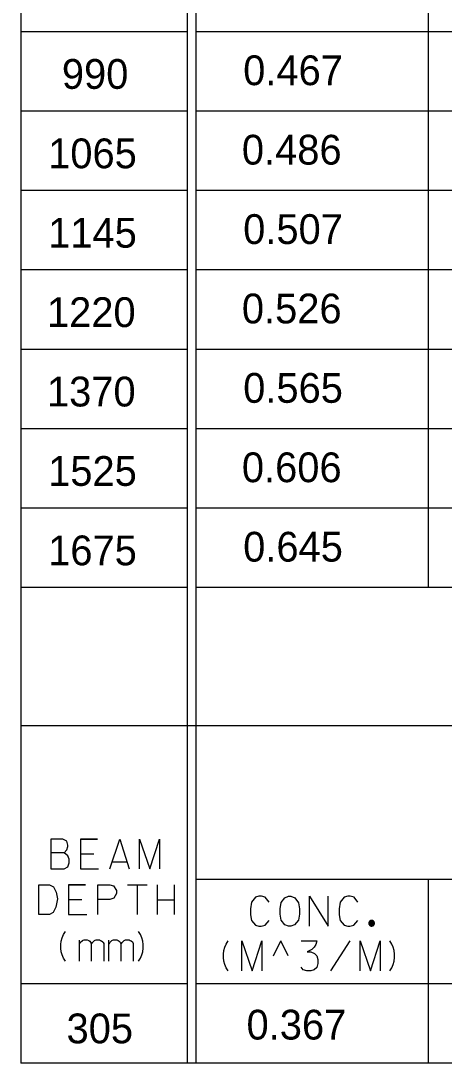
# Model space of a CAD drawing. Extents: x 635698 to 639877, y 296617 to 300175.
# Drawn here: x 636618.3 to 636660.9, y 299839.7 to 299944.7 of the extents above; entities that cross this region are included whole.
import ezdxf

# ---------------------------------------------------------------- set-up
doc = ezdxf.new("R2010")
doc.units = 0
doc.layers.add('2', color=7, linetype='Continuous')

msp = doc.modelspace()

# ---------------------------------------------------------------- linework, layer by layer
at = {"layer": '2'}
for p, q in [((636618.31, 300025.57), (636618.31, 299839.66)), ((636635.06, 300025.57), (636635.06, 299839.66)), ((636635.94, 300025.57), (636635.94, 299839.66)), ((636659.31, 300010.07), (636659.31, 299887.57)), ((636618.31, 299961.69), (636618.31, 299879.57)), ((636635.06, 299943.57), (636618.31, 299943.57)), ((636818.44, 299943.57), (636635.94, 299943.57)), ((636635.06, 299935.57), (636618.31, 299935.57)), ((636818.44, 299935.57), (636635.94, 299935.57)), ((636635.06, 299927.57), (636618.31, 299927.57)), ((636818.44, 299927.57), (636635.94, 299927.57)), ((636635.06, 299919.57), (636618.31, 299919.57)), ((636818.44, 299919.57), (636635.94, 299919.57)), ((636635.06, 299911.57), (636618.31, 299911.57)), ((636818.44, 299911.57), (636635.94, 299911.57)), ((636635.06, 299903.57), (636618.31, 299903.57)), ((636818.44, 299903.57), (636635.94, 299903.57)), ((636635.06, 299895.57), (636618.31, 299895.57)), ((636818.44, 299895.57), (636635.94, 299895.57)), ((636635.06, 299887.57), (636618.31, 299887.57)), ((637001.69, 299887.57), (636635.94, 299887.57)), ((637001.69, 299873.66), (636618.31, 299873.66)), ((636818.44, 299858.16), (636635.94, 299858.16)), ((636659.31, 299858.16), (636659.31, 299839.66)), ((636643.73, 299850.47), (636644.48, 299851.97)), ((636645.23, 299850.47), (636644.48, 299851.97)), ((636635.06, 299847.66), (636618.31, 299847.66)), ((636818.44, 299847.66), (636635.94, 299847.66)), ((637001.69, 299839.66), (636618.31, 299839.66))]:
    msp.add_line(p, q, dxfattribs=at)
for points in [[(636622.67, 299860.86), (636622.93, 299861.15), (636623.04, 299861.5), (636623.04, 299861.62), (636622.93, 299862.02), (636622.52, 299862.23), (636621.32, 299862.23), (636621.32, 299859.23), (636622.67, 299859.23), (636623.04, 299859.45), (636623.19, 299859.85), (636623.19, 299860.2), (636623.04, 299860.56), (636622.67, 299860.86), (636621.32, 299860.86)], [(636626.02, 299862.23), (636624.3, 299862.23), (636624.3, 299859.23), (636626.14, 299859.23)], [(636624.3, 299862.23), (636626.02, 299862.23)], [(636627.27, 299859.23), (636628.26, 299862.23), (636629.23, 299859.23)], [(636630.25, 299859.23), (636630.25, 299862.23), (636631.29, 299859.23), (636632.26, 299862.23), (636632.26, 299859.23)], [(636624.3, 299860.75), (636625.65, 299860.75)], [(636624.3, 299860.75), (636625.65, 299860.75)], [(636627.51, 299859.94), (636629, 299859.94)], [(636620.12, 299857.63), (636621.21, 299857.63), (636621.61, 299857.42), (636621.87, 299856.9), (636621.99, 299856.21), (636621.84, 299855.36), (636621.58, 299854.84), (636621.21, 299854.63), (636620.12, 299854.63), (636620.12, 299857.63)], [(636624.82, 299857.63), (636623.1, 299857.63), (636623.1, 299854.63), (636624.94, 299854.63)], [(636623.1, 299857.63), (636624.82, 299857.63)], [(636626.07, 299854.63), (636626.07, 299857.63), (636627.28, 299857.63), (636627.63, 299857.51), (636627.94, 299857.04), (636627.94, 299856.75), (636627.66, 299856.28), (636627.28, 299856.16), (636626.07, 299856.16)], [(636629.05, 299857.63), (636631.03, 299857.63)], [(636630.04, 299854.63), (636630.04, 299857.63)], [(636630.04, 299854.63), (636630.04, 299857.63)], [(636632.03, 299857.63), (636632.03, 299854.63)], [(636633.73, 299857.63), (636633.73, 299854.63)], [(636643.29, 299855.88), (636642.92, 299856.38), (636642.54, 299856.47), (636642.28, 299856.47), (636641.92, 299856.38), (636641.52, 299855.88), (636641.43, 299855.22), (636641.43, 299854.86), (636641.43, 299854.63), (636641.45, 299854.41), (636641.52, 299854.04), (636641.92, 299853.56), (636642.28, 299853.47), (636642.49, 299853.47), (636642.89, 299853.56), (636643.29, 299854.04)], [(636645.25, 299856.47), (636645.49, 299856.47), (636645.89, 299856.3), (636646.27, 299855.81), (636646.36, 299855.22), (636646.36, 299854.67), (636646.27, 299854.08), (636645.87, 299853.59), (636645.49, 299853.47), (636645.25, 299853.47), (636644.9, 299853.59), (636644.5, 299854.08), (636644.4, 299854.67), (636644.4, 299855.22), (636644.5, 299855.83), (636644.9, 299856.33), (636645.25, 299856.47)], [(636647.38, 299853.47), (636647.38, 299856.47), (636649.25, 299853.47), (636649.25, 299856.47)], [(636652.22, 299855.88), (636651.85, 299856.38), (636651.47, 299856.47), (636651.21, 299856.47), (636650.85, 299856.38), (636650.45, 299855.88), (636650.36, 299855.22), (636650.36, 299854.86), (636650.36, 299854.63), (636650.38, 299854.41), (636650.45, 299854.04), (636650.85, 299853.56), (636651.21, 299853.47), (636651.42, 299853.47), (636651.82, 299853.56), (636652.22, 299854.04)], [(636623.1, 299856.14), (636624.45, 299856.14)], [(636623.1, 299856.14), (636624.45, 299856.14)], [(636632.03, 299856.12), (636633.73, 299856.12)], [(636653.9, 299853.75), (636653.9, 299853.78), (636653.9, 299853.81), (636653.89, 299853.84), (636653.88, 299853.87), (636653.87, 299853.9), (636653.85, 299853.92), (636653.83, 299853.95), (636653.81, 299853.97), (636653.79, 299853.99), (636653.76, 299854), (636653.73, 299854.02), (636653.71, 299854.03), (636653.68, 299854.03), (636653.65, 299854.04), (636653.62, 299854.04), (636653.59, 299854.04), (636653.56, 299854.03), (636653.53, 299854.03), (636653.5, 299854.02), (636653.48, 299854), (636653.45, 299853.99), (636653.43, 299853.97), (636653.41, 299853.95), (636653.39, 299853.92), (636653.37, 299853.9), (636653.36, 299853.87), (636653.35, 299853.84), (636653.34, 299853.81), (636653.34, 299853.78), (636653.33, 299853.75), (636653.34, 299853.72), (636653.34, 299853.7), (636653.35, 299853.67), (636653.36, 299853.64), (636653.37, 299853.61), (636653.39, 299853.59), (636653.41, 299853.56), (636653.43, 299853.54), (636653.45, 299853.52), (636653.48, 299853.51), (636653.5, 299853.49), (636653.53, 299853.48), (636653.56, 299853.48), (636653.59, 299853.47), (636653.62, 299853.47), (636653.65, 299853.47), (636653.68, 299853.48), (636653.71, 299853.48), (636653.73, 299853.49), (636653.76, 299853.51), (636653.79, 299853.52), (636653.81, 299853.54), (636653.83, 299853.56), (636653.85, 299853.59), (636653.87, 299853.61), (636653.88, 299853.64), (636653.89, 299853.67), (636653.9, 299853.7), (636653.9, 299853.72), (636653.9, 299853.75)], [(636653.84, 299853.75), (636653.84, 299853.78), (636653.84, 299853.8), (636653.83, 299853.82), (636653.82, 299853.85), (636653.81, 299853.87), (636653.8, 299853.89), (636653.79, 299853.91), (636653.77, 299853.92), (636653.75, 299853.94), (636653.73, 299853.95), (636653.71, 299853.96), (636653.69, 299853.97), (636653.67, 299853.98), (636653.64, 299853.98), (636653.62, 299853.98), (636653.6, 299853.98), (636653.57, 299853.98), (636653.55, 299853.97), (636653.53, 299853.96), (636653.51, 299853.95), (636653.49, 299853.94), (636653.47, 299853.92), (636653.45, 299853.91), (636653.44, 299853.89), (636653.42, 299853.87), (636653.41, 299853.85), (636653.4, 299853.82), (636653.4, 299853.8), (636653.4, 299853.78), (636653.39, 299853.75), (636653.4, 299853.73), (636653.4, 299853.71), (636653.4, 299853.69), (636653.41, 299853.66), (636653.42, 299853.64), (636653.44, 299853.62), (636653.45, 299853.6), (636653.47, 299853.59), (636653.49, 299853.57), (636653.51, 299853.56), (636653.53, 299853.55), (636653.55, 299853.54), (636653.57, 299853.53), (636653.6, 299853.53), (636653.62, 299853.53), (636653.64, 299853.53), (636653.67, 299853.53), (636653.69, 299853.54), (636653.71, 299853.55), (636653.73, 299853.56), (636653.75, 299853.57), (636653.77, 299853.59), (636653.79, 299853.6), (636653.8, 299853.62), (636653.81, 299853.64), (636653.82, 299853.66), (636653.83, 299853.69), (636653.84, 299853.71), (636653.84, 299853.73), (636653.84, 299853.75)], [(636653.78, 299853.75), (636653.78, 299853.77), (636653.78, 299853.79), (636653.78, 299853.81), (636653.77, 299853.82), (636653.76, 299853.84), (636653.75, 299853.85), (636653.74, 299853.87), (636653.73, 299853.88), (636653.72, 299853.89), (636653.7, 299853.9), (636653.69, 299853.91), (636653.67, 299853.91), (636653.65, 299853.92), (636653.64, 299853.92), (636653.62, 299853.92), (636653.6, 299853.92), (636653.58, 299853.92), (636653.57, 299853.91), (636653.55, 299853.91), (636653.54, 299853.9), (636653.52, 299853.89), (636653.51, 299853.88), (636653.5, 299853.87), (636653.49, 299853.85), (636653.48, 299853.84), (636653.47, 299853.82), (636653.46, 299853.81), (636653.46, 299853.79), (636653.46, 299853.77), (636653.45, 299853.75), (636653.46, 299853.74), (636653.46, 299853.72), (636653.46, 299853.7), (636653.47, 299853.69), (636653.48, 299853.67), (636653.49, 299853.66), (636653.5, 299853.64), (636653.51, 299853.63), (636653.52, 299853.62), (636653.54, 299853.61), (636653.55, 299853.6), (636653.57, 299853.6), (636653.58, 299853.59), (636653.6, 299853.59), (636653.62, 299853.59), (636653.64, 299853.59), (636653.65, 299853.59), (636653.67, 299853.6), (636653.69, 299853.6), (636653.7, 299853.61), (636653.72, 299853.62), (636653.73, 299853.63), (636653.74, 299853.64), (636653.75, 299853.66), (636653.76, 299853.67), (636653.77, 299853.69), (636653.78, 299853.7), (636653.78, 299853.72), (636653.78, 299853.74), (636653.78, 299853.75)], [(636653.72, 299853.75), (636653.72, 299853.77), (636653.72, 299853.78), (636653.72, 299853.79), (636653.72, 299853.8), (636653.71, 299853.81), (636653.7, 299853.82), (636653.7, 299853.83), (636653.69, 299853.83), (636653.68, 299853.84), (636653.67, 299853.85), (636653.66, 299853.85), (636653.65, 299853.85), (636653.64, 299853.86), (636653.63, 299853.86), (636653.62, 299853.86), (636653.61, 299853.86), (636653.6, 299853.86), (636653.59, 299853.85), (636653.58, 299853.85), (636653.57, 299853.85), (636653.56, 299853.84), (636653.55, 299853.83), (636653.54, 299853.83), (636653.53, 299853.82), (636653.53, 299853.81), (636653.52, 299853.8), (636653.52, 299853.79), (636653.52, 299853.78), (636653.51, 299853.77), (636653.51, 299853.75), (636653.51, 299853.74), (636653.52, 299853.73), (636653.52, 299853.72), (636653.52, 299853.71), (636653.53, 299853.7), (636653.53, 299853.69), (636653.54, 299853.68), (636653.55, 299853.68), (636653.56, 299853.67), (636653.57, 299853.66), (636653.58, 299853.66), (636653.59, 299853.65), (636653.6, 299853.65), (636653.61, 299853.65), (636653.62, 299853.65), (636653.63, 299853.65), (636653.64, 299853.65), (636653.65, 299853.65), (636653.66, 299853.66), (636653.67, 299853.66), (636653.68, 299853.67), (636653.69, 299853.68), (636653.7, 299853.68), (636653.7, 299853.69), (636653.71, 299853.7), (636653.72, 299853.71), (636653.72, 299853.72), (636653.72, 299853.73), (636653.72, 299853.74), (636653.72, 299853.75)], [(636653.66, 299853.75), (636653.66, 299853.76), (636653.66, 299853.76), (636653.66, 299853.77), (636653.66, 299853.77), (636653.66, 299853.78), (636653.66, 299853.78), (636653.65, 299853.78), (636653.65, 299853.79), (636653.65, 299853.79), (636653.64, 299853.79), (636653.64, 299853.8), (636653.63, 299853.8), (636653.63, 299853.8), (636653.62, 299853.8), (636653.62, 299853.8), (636653.61, 299853.8), (636653.61, 299853.8), (636653.61, 299853.8), (636653.6, 299853.8), (636653.6, 299853.79), (636653.59, 299853.79), (636653.59, 299853.79), (636653.59, 299853.78), (636653.58, 299853.78), (636653.58, 299853.78), (636653.58, 299853.77), (636653.58, 299853.77), (636653.58, 299853.76), (636653.57, 299853.76), (636653.57, 299853.75), (636653.57, 299853.75), (636653.58, 299853.75), (636653.58, 299853.74), (636653.58, 299853.74), (636653.58, 299853.73), (636653.58, 299853.73), (636653.59, 299853.72), (636653.59, 299853.72), (636653.59, 299853.72), (636653.6, 299853.72), (636653.6, 299853.71), (636653.61, 299853.71), (636653.61, 299853.71), (636653.61, 299853.71), (636653.62, 299853.71), (636653.62, 299853.71), (636653.63, 299853.71), (636653.63, 299853.71), (636653.64, 299853.71), (636653.64, 299853.72), (636653.65, 299853.72), (636653.65, 299853.72), (636653.65, 299853.72), (636653.66, 299853.73), (636653.66, 299853.73), (636653.66, 299853.74), (636653.66, 299853.74), (636653.66, 299853.75), (636653.66, 299853.75), (636653.66, 299853.75)], [(636622.8, 299849.92), (636622.61, 299850.23), (636622.46, 299850.56), (636622.37, 299850.89), (636622.32, 299851.24), (636622.32, 299851.6), (636622.37, 299851.95), (636622.46, 299852.28), (636622.61, 299852.61), (636622.8, 299852.92)], [(636624.2, 299851.67), (636624.25, 299851.71), (636624.29, 299851.81), (636624.51, 299852.02), (636624.58, 299852.04), (636624.67, 299852.07), (636625, 299852.07), (636625.14, 299852.02), (636625.24, 299851.95), (636625.33, 299851.86), (636625.4, 299851.69), (636625.43, 299851.64), (636625.47, 299851.71), (636625.52, 299851.81), (636625.73, 299852.02), (636625.8, 299852.04), (636625.88, 299852.07), (636626.23, 299852.07), (636626.32, 299852.02), (636626.44, 299851.97), (636626.56, 299851.88), (636626.61, 299851.81), (636626.65, 299851.71), (636626.65, 299849.92)], [(636624.2, 299849.92), (636624.2, 299852.04)], [(636627.17, 299851.67), (636627.22, 299851.71), (636627.27, 299851.81), (636627.48, 299852.02), (636627.55, 299852.04), (636627.65, 299852.07), (636627.98, 299852.07), (636628.12, 299852.02), (636628.21, 299851.95), (636628.31, 299851.86), (636628.38, 299851.69), (636628.4, 299851.64), (636628.45, 299851.71), (636628.5, 299851.81), (636628.71, 299852.02), (636628.78, 299852.04), (636628.85, 299852.07), (636629.21, 299852.07), (636629.3, 299852.02), (636629.42, 299851.97), (636629.54, 299851.88), (636629.58, 299851.81), (636629.63, 299851.71), (636629.63, 299849.92)], [(636627.17, 299849.92), (636627.17, 299852.04)], [(636630.15, 299849.92), (636630.34, 299850.23), (636630.48, 299850.56), (636630.58, 299850.89), (636630.62, 299851.24), (636630.62, 299851.6), (636630.58, 299851.95), (636630.48, 299852.28), (636630.34, 299852.61), (636630.15, 299852.92)], [(636625.43, 299849.92), (636625.43, 299851.67)], [(636628.4, 299849.92), (636628.4, 299851.67)], [(636639.17, 299848.97), (636638.98, 299849.28), (636638.84, 299849.61), (636638.74, 299849.94), (636638.7, 299850.29), (636638.7, 299850.65), (636638.74, 299851), (636638.84, 299851.33), (636638.98, 299851.66), (636639.17, 299851.97)], [(636640.57, 299848.97), (636640.57, 299851.97), (636641.61, 299848.97), (636642.58, 299851.97), (636642.58, 299848.97)], [(636646.52, 299851.97), (636648.11, 299851.97), (636648.01, 299851.62), (636647.85, 299851.36), (636647.61, 299851.12), (636647.14, 299850.88), (636647.49, 299850.88), (636647.87, 299850.72), (636648.11, 299850.48), (636648.22, 299850.1), (636648.22, 299849.7), (636648.11, 299849.3), (636647.85, 299849.06), (636647.49, 299848.97), (636647.09, 299848.97), (636646.74, 299849.06), (636646.52, 299849.32)], [(636649.5, 299848.97), (636651.46, 299851.97)], [(636652.48, 299848.97), (636652.48, 299851.97), (636653.52, 299848.97), (636654.49, 299851.97), (636654.49, 299848.97)], [(636655.45, 299848.97), (636655.64, 299849.28), (636655.78, 299849.61), (636655.88, 299849.94), (636655.93, 299850.29), (636655.93, 299850.65), (636655.88, 299851), (636655.78, 299851.33), (636655.64, 299851.66), (636655.45, 299851.97)]]:
    msp.add_lwpolyline(points, dxfattribs=at)

# ---------------------------------------------------------------- texts
for s, p in [('990', (636622.44, 299937.82)), ('0.467', (636640.69, 299938.19)), ('0.486', (636640.56, 299930.19)), ('1065', (636621.06, 299929.82)), ('1145', (636621.06, 299921.82)), ('0.507', (636640.69, 299922.19)), ('0.526', (636640.56, 299914.19)), ('1220', (636620.94, 299913.82)), ('1370', (636620.94, 299905.82)), ('0.565', (636640.69, 299906.19)), ('1525', (636621.06, 299897.82)), ('0.606', (636640.56, 299898.19)), ('0.645', (636640.69, 299890.19)), ('1675', (636621.06, 299889.82)), ('305', (636622.91, 299841.66)), ('0.367', (636641.03, 299842.04))]:
    msp.add_text(s, height=3, dxfattribs=at).set_placement(p)

doc.saveas('drawing.dxf')
